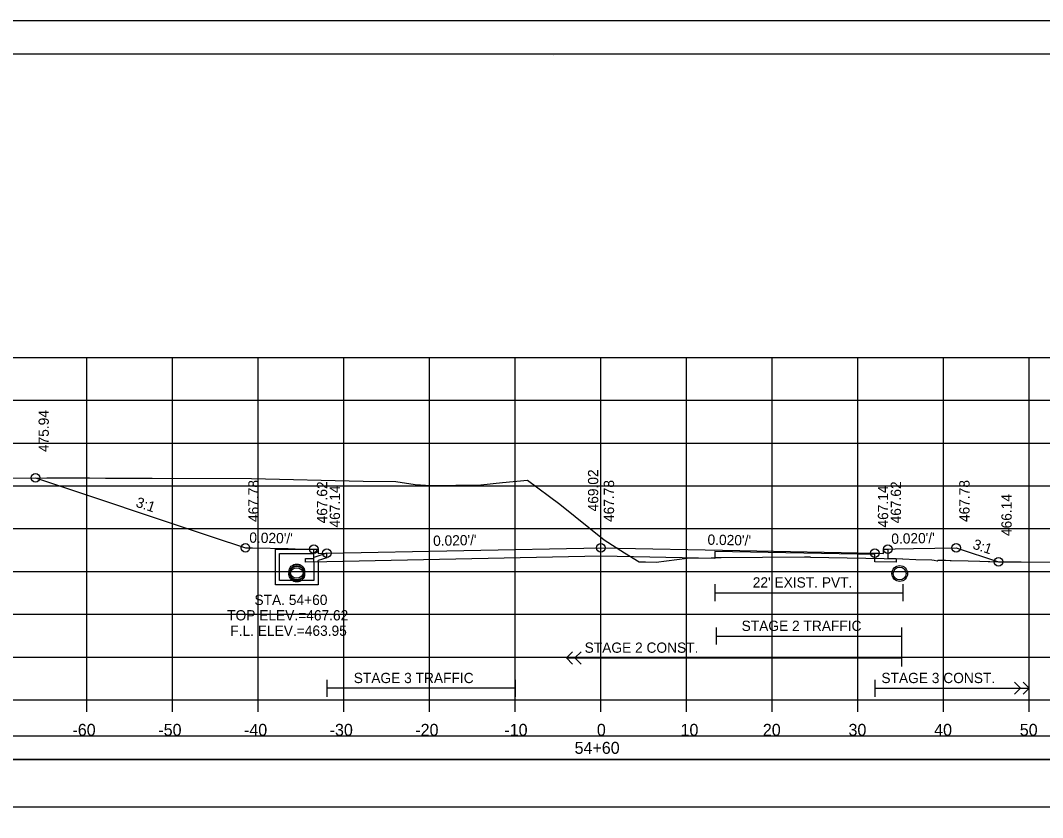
# Model space of a CAD drawing. Extents: x 1371057 to 1372761, y 380005 to 390517.
# Drawn here: x 1371826.4 to 1371945.8, y 383752.1 to 383845.2 of the extents above; entities that cross this region are included whole.
import ezdxf

# ---------------------------------------------------------------- set-up
doc = ezdxf.new("R2010")
doc.units = 0
for name, color, linetype in [('R_Alt Surface', 7, 'Continuous'), ('R_Axis', 7, 'Continuous'), ('R_Axis Annot', 7, 'Continuous'), ('R_Border', 7, 'Continuous'), ('R_Detour', 7, 'Continuous'), ('R_Dimension', 7, 'Continuous'), ('R_Exist Surface', 7, 'Continuous'), ('R_Fin Surface', 7, 'Continuous'), ('R_Grid', 7, 'Continuous'), ('R_No Plot', 7, 'Continuous'), ('R_Striping', 7, 'Continuous'), ('R_Water', 7, 'Continuous'), ('R_Water Annot', 7, 'Continuous'), ('R_Xsect Elev', 7, 'Continuous'), ('R_Xsect Slope', 7, 'Continuous')]:
    doc.layers.add(name, color=color, linetype=linetype)

msp = doc.modelspace()

# ---------------------------------------------------------------- linework, layer by layer
at = {"layer": 'R_Alt Surface'}
for points in [[(1371927.71, 383783.42), (1371927.71, 383782.34), (1371928.71, 383782.32), (1371928.71, 383781.89), (1371926.21, 383781.94), (1371926.21, 383781.94), (1371926.21, 383782.77), (1371907.52, 383783.15), (1371907.52, 383782.32), (1371894.21, 383782.58), (1371862.21, 383781.94), (1371859.71, 383781.89), (1371859.71, 383782.32), (1371860.71, 383782.34), (1371860.71, 383783.42)], [(1371907.52, 383779.33), (1371907.52, 383777.33)], [(1371929.47, 383779.33), (1371929.47, 383777.33)], [(1371907.52, 383778.33), (1371929.47, 383778.33)]]:
    msp.add_lwpolyline(points, dxfattribs=at)
at = {"layer": 'R_Axis'}
for p, q in [((1371744.21, 383765.81), (1372044.21, 383765.81)), ((1371834.21, 383764.41), (1371834.21, 383765.81)), ((1371844.21, 383764.41), (1371844.21, 383765.81)), ((1371854.21, 383764.41), (1371854.21, 383765.81)), ((1371864.21, 383764.41), (1371864.21, 383765.81)), ((1371874.21, 383764.41), (1371874.21, 383765.81)), ((1371884.21, 383764.41), (1371884.21, 383765.81)), ((1371894.21, 383764.41), (1371894.21, 383765.81)), ((1371904.21, 383764.41), (1371904.21, 383765.81)), ((1371914.21, 383764.41), (1371914.21, 383765.81)), ((1371924.21, 383764.41), (1371924.21, 383765.81)), ((1371934.21, 383764.41), (1371934.21, 383765.81)), ((1371944.21, 383764.41), (1371944.21, 383765.81))]:
    msp.add_line(p, q, dxfattribs=at)
at = {"layer": 'R_Border'}
for p, q in [((1371736.21, 383841.27), (1372052.39, 383841.27)), ((1371888.73, 383841.01), (1371888.73, 383841.01)), ((1371888.73, 383841.01), (1371888.73, 383841.01))]:
    msp.add_line(p, q, dxfattribs=at)
at = {"layer": 'R_Detour'}
msp.add_lwpolyline([(1371741.06, 383758.85), (1372047.37, 383758.85), (1372047.37, 383761.56), (1371741.06, 383761.56)], close=True, dxfattribs=at)
at = {"layer": 'R_Dimension'}
msp.add_lwpolyline([(1371741.06, 383753.33), (1372047.37, 383753.33), (1372047.37, 383758.85), (1371741.06, 383758.85)], close=True, dxfattribs=at)
at = {"layer": 'R_Exist Surface'}
msp.add_lwpolyline([(1371817.87, 383791.7), (1371829.52, 383791.76), (1371834.5, 383791.74), (1371836.36, 383791.7), (1371841.83, 383791.72), (1371853.42, 383791.67), (1371866.48, 383791.34), (1371870.27, 383791.33), (1371872.53, 383790.95), (1371874.37, 383790.84), (1371880.2, 383790.91), (1371882.73, 383791.18), (1371885.66, 383791.47), (1371889.43, 383788.68), (1371894.6, 383784.51), (1371896.99, 383782.98), (1371898.7, 383781.94), (1371899.44, 383781.92), (1371900.66, 383781.88), (1371903.1, 383782.21), (1371904.31, 383782.37), (1371907.1, 383782.41), (1371907.52, 383782.42), (1371907.52, 383782.42), (1371908.26, 383782.43), (1371913.1, 383782.49), (1371917.99, 383782.51), (1371918, 383782.51), (1371918.15, 383782.5), (1371918.61, 383782.5), (1371918.69, 383782.49), (1371929.43, 383782.28), (1371929.47, 383782.27), (1371931, 383782.22), (1371932.84, 383782.15), (1371933.12, 383782.11), (1371933.49, 383782.06), (1371933.61, 383782.11), (1371934.04, 383782.12), (1371934.45, 383782.11), (1371934.99, 383782.1), (1371935.13, 383782.1), (1371937.1, 383782.04), (1371938.45, 383782.02), (1371939.43, 383781.99), (1371939.65, 383781.97), (1371940.66, 383781.94), (1371943.29, 383781.92), (1371957.31, 383781.8)], dxfattribs=at)
at = {"layer": 'R_Fin Surface'}
msp.add_lwpolyline([(1371828.21, 383791.75), (1371848.85, 383784.87), (1371852.71, 383783.58), (1371853.56, 383783.56), (1371857.71, 383783.48), (1371858.53, 383783.46), (1371860.71, 383783.42), (1371861.21, 383783.42), (1371861.22, 383782.92), (1371862.07, 383782.94), (1371862.21, 383782.94), (1371894.2, 383783.58), (1371894.21, 383783.58), (1371910.44, 383783.26), (1371926.21, 383782.94), (1371926.21, 383782.94), (1371926.7, 383782.93), (1371927.21, 383782.92), (1371927.21, 383783.42), (1371927.71, 383783.42), (1371928.58, 383783.44), (1371930.71, 383783.48), (1371935.71, 383783.58), (1371940.63, 383781.94)], dxfattribs=at)
at = {"layer": 'R_Grid'}
for p, q in [((1371744.21, 383805.81), (1372044.21, 383805.81)), ((1371834.21, 383765.81), (1371834.21, 383805.81)), ((1371844.21, 383765.81), (1371844.21, 383805.81)), ((1371854.21, 383765.81), (1371854.21, 383805.81)), ((1371864.21, 383765.81), (1371864.21, 383805.81)), ((1371874.21, 383765.81), (1371874.21, 383805.81)), ((1371884.21, 383765.81), (1371884.21, 383805.81)), ((1371894.21, 383765.81), (1371894.21, 383805.81)), ((1371904.21, 383765.81), (1371904.21, 383805.81)), ((1371914.21, 383765.81), (1371914.21, 383805.81)), ((1371924.21, 383765.81), (1371924.21, 383805.81)), ((1371934.21, 383765.81), (1371934.21, 383805.81)), ((1371944.21, 383765.81), (1371944.21, 383805.81)), ((1371744.21, 383800.81), (1372044.21, 383800.81)), ((1371744.21, 383795.81), (1372044.21, 383795.81)), ((1371744.21, 383790.81), (1372044.21, 383790.81)), ((1371744.21, 383785.81), (1372044.21, 383785.81)), ((1371744.21, 383780.81), (1372044.21, 383780.81)), ((1371744.21, 383775.81), (1372044.21, 383775.81)), ((1371744.21, 383770.81), (1372044.21, 383770.81)), ((1371744.21, 383765.81), (1372044.21, 383765.81))]:
    msp.add_line(p, q, dxfattribs=at)
at = {"layer": 'R_No Plot'}
msp.add_line((1371723.81, 383845.16), (1372057.14, 383845.16), dxfattribs=at)
for points in [[(1371723.8, 383845.16), (1372057.14, 383845.16), (1372057.14, 383631.82), (1371723.8, 383631.82)], [(1371970.13, 383841.27), (1371989.75, 383841.27), (1371989.75, 383831.39), (1372005.86, 383831.39), (1372029.06, 383831.39), (1372029.18, 383803.23), (1372052.39, 383803.23), (1372052.39, 383635.81), (1371736.21, 383635.81), (1371736.21, 383841.27)]]:
    msp.add_lwpolyline(points, close=True, dxfattribs=at)
for centre, radius in [((1371828.21, 383791.75), 0.5), ((1371852.71, 383783.58), 0.5), ((1371860.71, 383783.42), 0.5), ((1371862.21, 383782.94), 0.5), ((1371894.21, 383783.58), 0.5), ((1371926.21, 383782.94), 0.5), ((1371927.71, 383783.42), 0.5), ((1371935.71, 383783.58), 0.5), ((1371940.63, 383781.94), 0.5), ((1371858.71, 383780.76), 0.917), ((1371858.71, 383780.5), 0.917), ((1371929.11, 383780.57), 0.917)]:
    msp.add_circle(centre, radius, dxfattribs=at)
at = {"layer": 'R_Striping'}
for p, q in [((1371907.68, 383774.26), (1371907.68, 383772.26)), ((1371929.32, 383774.26), (1371929.32, 383769.71)), ((1371907.68, 383773.26), (1371929.32, 383773.26)), ((1371890.19, 383770.71), (1371890.9, 383771.42)), ((1371891.19, 383770.71), (1371891.9, 383771.42)), ((1371890.19, 383770.71), (1371929.32, 383770.71)), ((1371890.9, 383770), (1371890.19, 383770.71)), ((1371891.9, 383770), (1371891.19, 383770.71)), ((1371862.21, 383768.17), (1371862.21, 383766.17)), ((1371884.21, 383768.17), (1371884.21, 383766.17)), ((1371926.21, 383768.17), (1371926.21, 383766.17)), ((1371943.21, 383767.17), (1371942.51, 383767.88)), ((1371944.21, 383767.17), (1371943.51, 383767.88)), ((1371884.21, 383767.17), (1371862.21, 383767.17)), ((1371926.21, 383767.17), (1371944.21, 383767.17)), ((1371926.25, 383767.17), (1371936.25, 383767.17)), ((1371942.51, 383766.46), (1371943.21, 383767.17)), ((1371943.51, 383766.46), (1371944.21, 383767.17))]:
    msp.add_line(p, q, dxfattribs=at)
at = {"layer": 'R_Water'}
for p, q in [((1371856.21, 383783.42), (1371860.96, 383783.42)), ((1371856.21, 383781.92), (1371856.21, 383783.42)), ((1371861.04, 383783.26), (1371860.96, 383783.42)), ((1371856.71, 383781.92), (1371856.71, 383782.92)), ((1371856.71, 383782.92), (1371860.71, 383782.92)), ((1371861.04, 383783.26), (1371860.71, 383782.92)), ((1371862.21, 383782.94), (1371860.71, 383782.42)), ((1371860.71, 383781.92), (1371860.71, 383782.42)), ((1371862.21, 383782.41), (1371861.21, 383782.07)), ((1371861.21, 383781.92), (1371861.21, 383782.07))]:
    msp.add_line(p, q, dxfattribs=at)
for points in [[(1371862.21, 383782.41), (1371862.21, 383782.94)], [(1371861.21, 383781.92), (1371861.21, 383779.25), (1371858.71, 383779.25), (1371856.21, 383779.25), (1371856.21, 383781.92)], [(1371860.71, 383781.92), (1371860.71, 383779.75), (1371858.71, 383779.75), (1371856.71, 383779.75), (1371856.71, 383781.92)]]:
    msp.add_lwpolyline(points, dxfattribs=at)
for centre in [(1371858.71, 383780.76), (1371858.71, 383780.5), (1371929.11, 383780.57)]:
    msp.add_circle(centre, 0.75, dxfattribs=at)
at = {"layer": 'R_Xsect Elev'}
msp.add_line((1371894.21, 383784.82), (1371894.21, 383794.82), dxfattribs=at)

# ---------------------------------------------------------------- texts
at = {"layer": 'R_Axis Annot'}
for s, p in [('-60', (1371832.52, 383761.61)), ('-50', (1371842.55, 383761.61)), ('-40', (1371852.55, 383761.61)), ('-30', (1371862.55, 383761.61)), ('-20', (1371872.55, 383761.61)), ('-10', (1371882.95, 383761.61)), ('0', (1371893.75, 383761.61)), ('10', (1371903.52, 383761.61)), ('20', (1371913.13, 383761.61)), ('30', (1371923.13, 383761.61)), ('40', (1371933.13, 383761.61)), ('50', (1371943.13, 383761.61)), ('54+60', (1371891.15, 383759.51))]:
    msp.add_text(s, height=1.4, dxfattribs=at).set_placement(p)
at = {"layer": 'R_Striping'}
for s, p in [('STAGE 2 TRAFFIC', (1371910.65, 383773.86)), ('STAGE 2 CONST.', (1371892.32, 383771.31)), ('STAGE 3 TRAFFIC', (1371865.36, 383767.77)), ('STAGE 3 CONST.', (1371926.97, 383767.77))]:
    msp.add_text(s, height=1.2, dxfattribs=at).set_placement(p)
at = {"layer": 'R_Water'}
msp.add_text("22' EXIST. PVT.", height=1.2, dxfattribs=at).set_placement((1371911.95, 383778.93))
at = {"layer": 'R_Water Annot'}
for s, p in [('STA. 54+60', (1371853.77, 383776.89)), ('TOP ELEV.=467.62', (1371850.58, 383775.09)), ('F.L. ELEV.=463.95', (1371850.95, 383773.29))]:
    msp.add_text(s, height=1.2, dxfattribs=at).set_placement(p)
at = {"layer": 'R_Xsect Elev'}
for s, p in [('475.94', (1371829.76, 383794.75)), ('469.02', (1371893.91, 383787.82)), ('467.78', (1371854.26, 383786.58)), ('467.62', (1371862.26, 383786.42)), ('467.14', (1371863.76, 383785.94)), ('467.78', (1371895.76, 383786.58)), ('467.14', (1371927.76, 383785.94)), ('467.62', (1371929.26, 383786.42)), ('467.78', (1371937.26, 383786.58)), ('466.14', (1371942.18, 383784.94))]:
    msp.add_text(s, height=1.2, rotation=90, dxfattribs=at).set_placement(p)
at = {"layer": 'R_Xsect Slope'}
for s, rotation, p in [('3:1', 341.5667, (1371839.83, 383788.4)), ("0.020'/'", 358.8542, (1371853.16, 383784.17)), ("0.020'/'", 1.1458, (1371874.64, 383783.79)), ("0.020'/'", 358.8542, (1371906.66, 383783.93)), ("0.020'/'", 1.1456, (1371928.14, 383784.03)), ('3:1', 341.5673, (1371937.54, 383783.5))]:
    msp.add_text(s, height=1.2, rotation=rotation, dxfattribs=at).set_placement(p)

doc.saveas('drawing.dxf')
